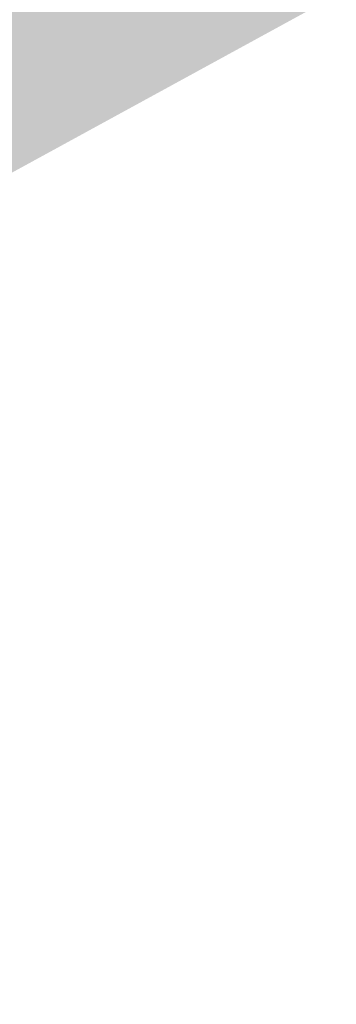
# Model space of a CAD drawing. Header units: metres. Extents: x 164696 to 183842, y 382615 to 387356.
# Tile 417 of 656: x 182645.69 to 182646.87, y 386600.75 to 386604.42. Entities that reach past the tile are written whole.
import ezdxf

# ---------------------------------------------------------------- set-up
doc = ezdxf.new("R2010")
doc.units = ezdxf.units.M
doc.layers.add('C3D-SURFACE_TINSURFACE', color=7, linetype='Continuous')

msp = doc.modelspace()

# ---------------------------------------------------------------- linework, layer by layer
at = {"layer": 'C3D-SURFACE_TINSURFACE', "color": 1, "linetype": 'Continuous', "lineweight": -3, "true_color": 0xe60000}
for points in [[(182639.9781, 386600.7541), (182640.1949, 386600.8697), (182646.8727, 386604.5145)], [(182639.9781, 386600.7541), (182646.8727, 386604.5145), (182641.2936, 386601.5079)], [(182642.3876, 386602.1216), (182641.2936, 386601.5079), (182646.8727, 386604.5145)], [(182642.3876, 386602.1216), (182646.8727, 386604.5145), (182643.9507, 386602.9677)], [(182643.6359, 386602.8184), (182643.9507, 386602.9677), (182646.8727, 386604.5145)], [(182643.6359, 386602.8184), (182646.8727, 386604.5145), (182644.8602, 386603.4988)], [(182645.4125, 386604.4528), (182644.8602, 386603.4988), (182646.8727, 386604.5145)]]:
    msp.add_solid(points, dxfattribs=at)

doc.saveas('drawing.dxf')
